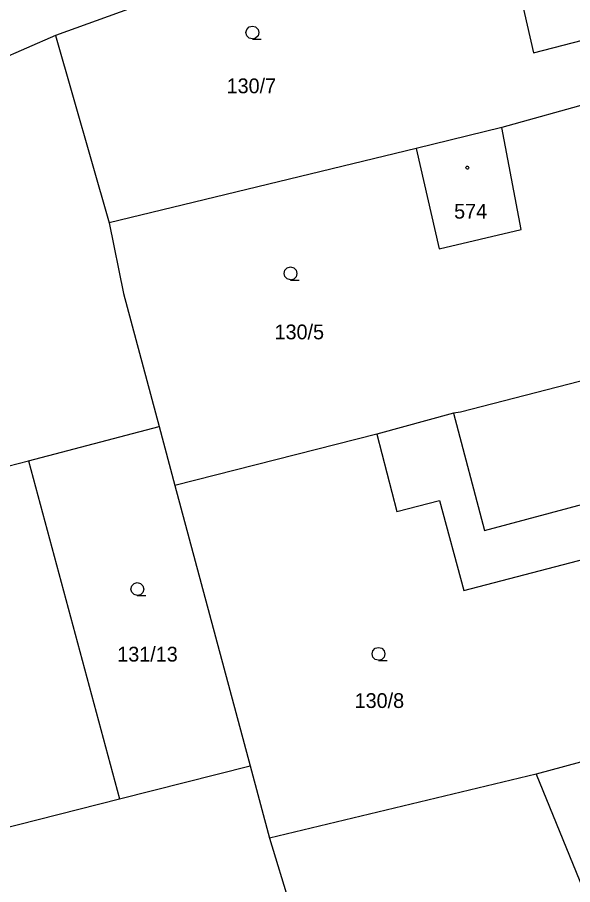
# Model space of a CAD drawing. Extents: x -757994 to -755874, y -1047691 to -1046119.
# Drawn here: x -756383.52 to -756351.6, y -1046697.22 to -1046647.35 of the extents above; entities that cross this region are included whole.
import ezdxf

# ---------------------------------------------------------------- set-up
doc = ezdxf.new("R2010")
doc.units = 0
doc.layers.add('katastrální mapa', color=7, linetype='Continuous')

msp = doc.modelspace()

# ---------------------------------------------------------------- linework, layer by layer
at = {"layer": 'katastrální mapa'}
for p, q in [((-756373.4, -1046645.52), (-756381.33, -1046648.38)), ((-756354.69, -1046645.68), (-756353.84, -1046649.39)), ((-756353.84, -1046649.39), (-756340.77, -1046645.96)), ((-756381.33, -1046648.38), (-756398.57, -1046655.98)), ((-756381.33, -1046648.38), (-756378.25, -1046659.16)), ((-756339.89, -1046649.29), (-756355.67, -1046653.68)), ((-756355.67, -1046653.68), (-756360.6, -1046654.89)), ((-756354.55, -1046659.55), (-756355.67, -1046653.68)), ((-756360.6, -1046654.89), (-756378.25, -1046659.16)), ((-756360.6, -1046654.89), (-756359.27, -1046660.66)), ((-756378.25, -1046659.16), (-756377.42, -1046663.22)), ((-756359.27, -1046660.66), (-756354.55, -1046659.55)), ((-756377.42, -1046663.22), (-756375.37, -1046670.87)), ((-756350.6, -1046668.13), (-756358.05, -1046670.04)), ((-756358.45, -1046670.1), (-756362.86, -1046671.31)), ((-756358.05, -1046670.04), (-756358.45, -1046670.1)), ((-756358.45, -1046670.1), (-756356.67, -1046676.85)), ((-756382.87, -1046672.84), (-756375.37, -1046670.87)), ((-756375.37, -1046670.87), (-756374.46, -1046674.27)), ((-756362.86, -1046671.31), (-756374.46, -1046674.27)), ((-756362.86, -1046671.31), (-756361.7, -1046675.76)), ((-756398.24, -1046676.88), (-756382.87, -1046672.84)), ((-756382.87, -1046672.84), (-756377.65, -1046692.29)), ((-756356.67, -1046676.85), (-756344.81, -1046673.67)), ((-756374.46, -1046674.27), (-756370.14, -1046690.39)), ((-756361.7, -1046675.76), (-756359.25, -1046675.12)), ((-756359.25, -1046675.12), (-756357.86, -1046680.3)), ((-756357.86, -1046680.3), (-756348.53, -1046677.86)), ((-756341.91, -1046687.7), (-756353.69, -1046690.86)), ((-756377.65, -1046692.29), (-756370.14, -1046690.39)), ((-756370.14, -1046690.39), (-756369.03, -1046694.55)), ((-756353.69, -1046690.86), (-756369.03, -1046694.55)), ((-756353.69, -1046690.86), (-756349.13, -1046702.02)), ((-756386.13, -1046694.43), (-756377.65, -1046692.29)), ((-756369.03, -1046694.55), (-756363.79, -1046711.58))]:
    msp.add_line(p, q, dxfattribs=at)
for points in [[(-756370, -1046648.59), (-756370.19, -1046648.54), (-756370.325, -1046648.405), (-756370.375, -1046648.22), (-756370.325, -1046648.035), (-756370.19, -1046647.9), (-756370.005, -1046647.85), (-756369.82, -1046647.9), (-756369.685, -1046648.035), (-756369.635, -1046648.225), (-756369.685, -1046648.415), (-756369.82, -1046648.55), (-756370.01, -1046648.6), (-756369.51, -1046648.6)], [(-756367.81, -1046662.44), (-756368, -1046662.39), (-756368.135, -1046662.255), (-756368.185, -1046662.07), (-756368.135, -1046661.885), (-756368, -1046661.75), (-756367.815, -1046661.7), (-756367.63, -1046661.75), (-756367.495, -1046661.885), (-756367.445, -1046662.075), (-756367.495, -1046662.265), (-756367.63, -1046662.4), (-756367.82, -1046662.45), (-756367.32, -1046662.45)], [(-756376.62, -1046680.59), (-756376.81, -1046680.54), (-756376.945, -1046680.405), (-756376.995, -1046680.22), (-756376.945, -1046680.035), (-756376.81, -1046679.9), (-756376.625, -1046679.85), (-756376.44, -1046679.9), (-756376.305, -1046680.035), (-756376.255, -1046680.225), (-756376.305, -1046680.415), (-756376.44, -1046680.55), (-756376.63, -1046680.6), (-756376.13, -1046680.6)], [(-756362.75, -1046684.32), (-756362.94, -1046684.27), (-756363.075, -1046684.135), (-756363.125, -1046683.95), (-756363.075, -1046683.765), (-756362.94, -1046683.63), (-756362.755, -1046683.58), (-756362.57, -1046683.63), (-756362.435, -1046683.765), (-756362.385, -1046683.955), (-756362.435, -1046684.145), (-756362.57, -1046684.28), (-756362.76, -1046684.33), (-756362.26, -1046684.33)]]:
    msp.add_lwpolyline(points, dxfattribs=at)
msp.add_lwpolyline([(-756357.65, -1046655.905), (-756357.6, -1046655.915), (-756357.575, -1046655.96), (-756357.565, -1046655.99), (-756357.575, -1046656.035), (-756357.615, -1046656.07), (-756357.65, -1046656.075), (-756357.695, -1046656.06), (-756357.725, -1046656.03), (-756357.735, -1046655.99), (-756357.725, -1046655.945), (-756357.685, -1046655.91)], close=True, dxfattribs=at)

# ---------------------------------------------------------------- texts
for s, p in [('130/7', (-756371.489, -1046651.71)), ('574', (-756358.41, -1046658.92)), ('130/5', (-756368.733, -1046665.86)), ('131/13', (-756377.776, -1046684.39)), ('130/8', (-756364.13, -1046687.06))]:
    msp.add_text(s, height=0.85, dxfattribs=at).set_placement(p)

doc.saveas('drawing.dxf')
